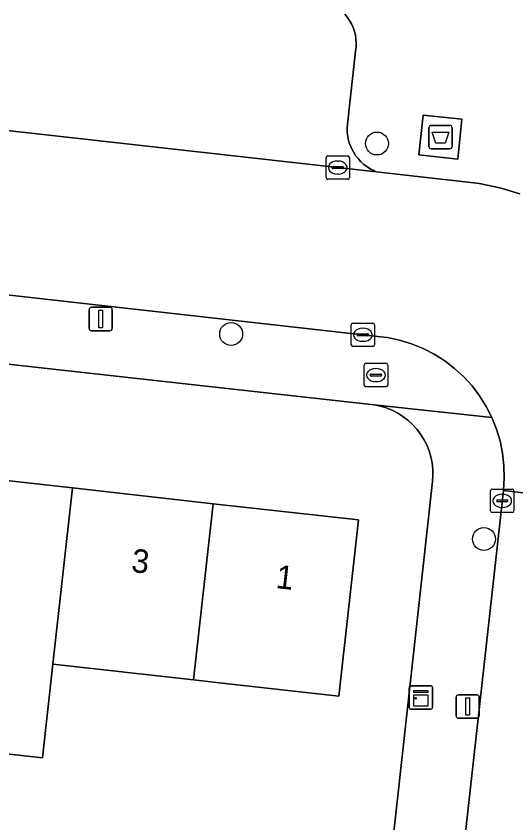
# Model space of a CAD drawing. Extents: x 161928 to 163071, y 386474 to 387428.
# Drawn here: x 162365.12 to 162386.46, y 386624.08 to 386658.51 of the extents above; entities that cross this region are included whole.
import ezdxf

# ---------------------------------------------------------------- set-up
doc = ezdxf.new("R2010")
doc.units = 0
for name, color, linetype in [('IMGEO_Afval_apart_plaats', 7, 'Continuous'), ('IMGEO_Boom', 7, 'Continuous'), ('IMGEO_Brandkraan', 7, 'Continuous'), ('IMGEO_Erf', 7, 'Continuous'), ('IMGEO_Kast', 7, 'Continuous'), ('IMGEO_Kolk', 7, 'Continuous'), ('IMGEO_Lichtmast', 7, 'Continuous'), ('IMGEO_Pand', 7, 'Continuous'), ('IMGEO_Pand_nummerreeks', 7, 'Continuous'), ('IMGEO_Parkeervlak_open', 7, 'Continuous'), ('IMGEO_Rijbaan_lokaal_open', 7, 'Continuous'), ('IMGEO_Voetpad_gesloten', 7, 'Continuous'), ('IMGEO_Voetpad_open', 7, 'Continuous')]:
    doc.layers.add(name, color=color, linetype=linetype)

msp = doc.modelspace()

# ---------------------------------------------------------------- linework, layer by layer
at = {"layer": 'IMGEO_Afval_apart_plaats'}
for p, q in [((162382.747, 386652.952), (162382.747, 386653.752)), ((162382.747, 386653.752), (162382.747, 386652.952)), ((162382.847, 386653.852), (162383.637, 386653.852)), ((162383.637, 386653.852), (162382.847, 386653.852)), ((162383.737, 386653.752), (162383.737, 386652.952)), ((162383.737, 386652.952), (162383.737, 386653.752)), ((162383.637, 386652.852), (162382.847, 386652.852)), ((162382.847, 386652.852), (162383.637, 386652.852))]:
    msp.add_line(p, q, dxfattribs=at)
msp.add_lwpolyline([(162382.89, 386653.566), (162383.594, 386653.566), (162383.445, 386653.096), (162383.039, 386653.096), (162382.89, 386653.566)], dxfattribs=at)
for centre, start, end in [((162382.847, 386653.752), 90, 180), ((162382.847, 386653.752), 90, 180), ((162383.637, 386653.752), 0, 90), ((162383.637, 386653.752), 360, 90), ((162382.847, 386652.952), 180, 270), ((162382.847, 386652.952), 180, 270), ((162383.637, 386652.952), 270, 0), ((162383.637, 386652.952), 270, 0)]:
    msp.add_arc(centre, 0.1, start, end, dxfattribs=at)
at = {"layer": 'IMGEO_Boom'}
for centre in [(162380.527, 386653.078), (162374.304, 386644.945), (162385.096, 386636.198)]:
    msp.add_circle(centre, 0.489, dxfattribs=at)
at = {"layer": 'IMGEO_Brandkraan'}
for p, q in [((162379.986, 386642.77), (162379.986, 386643.622)), ((162380.061, 386643.696), (162380.913, 386643.696)), ((162380.987, 386643.622), (162380.987, 386642.77)), ((162380.288, 386643.239), (162380.686, 386643.239)), ((162380.474, 386643.476), (162380.499, 386643.476)), ((162380.245, 386643.19), (162380.245, 386643.202)), ((162380.683, 386643.153), (162380.285, 386643.153)), ((162380.497, 386642.916), (162380.472, 386642.916)), ((162380.729, 386643.202), (162380.729, 386643.19)), ((162380.913, 386642.696), (162380.061, 386642.696))]:
    msp.add_line(p, q, dxfattribs=at)
for points in [[(162379.986, 386642.77), (162379.986, 386643.622)], [(162380.061, 386643.696), (162380.913, 386643.696)], [(162380.987, 386643.622), (162380.987, 386642.77)], [(162380.913, 386642.696), (162380.061, 386642.696)]]:
    msp.add_lwpolyline(points, dxfattribs=at)
for centre, radius, start, end in [((162380.063, 386643.62), 0.0765, 91.552, 178.448), ((162380.063, 386643.62), 0.0765, 91.552, 178.448), ((162380.911, 386643.62), 0.0765, 1.552, 88.448), ((162380.911, 386643.62), 0.0765, 1.552, 88.448), ((162380.285, 386643.199), 0.0403, 85.8775, 175.7526), ((162380.69, 386643.201), 0.0386, 1.7309, 96.639), ((162380.282, 386643.189), 0.0366, 178.938, 274.7102), ((162380.686, 386643.196), 0.043, 264.8664, 352.4533), ((162380.063, 386642.772), 0.0765, 181.552, 268.448), ((162380.063, 386642.772), 0.0765, 181.552, 268.448), ((162380.911, 386642.772), 0.0765, 271.552, 358.448), ((162380.911, 386642.772), 0.0765, 271.552, 358.448)]:
    msp.add_arc(centre, radius, start, end, dxfattribs=at)
for centre, major_axis, ratio, start_param, end_param in [((162380.473, 386643.196), (-0.387, 0.002), 0.722429, 4.712389, 7.853982), ((162380.498, 386643.196), (-0.39, 0.002), 0.717154, 1.570796, 4.712389)]:
    msp.add_ellipse(centre, major_axis=major_axis, ratio=ratio, start_param=start_param, end_param=end_param, dxfattribs=at)
at = {"layer": 'IMGEO_Erf'}
for points in [[(162380.485, 386616.728), (162382.904, 386638.649), (162382.921, 386638.915), (162382.915, 386639.182), (162382.885, 386639.447), (162382.831, 386639.709), (162382.754, 386639.964), (162382.654, 386640.212), (162382.533, 386640.45), (162382.391, 386640.676), (162382.229, 386640.888), (162382.049, 386641.085), (162381.852, 386641.266), (162381.64, 386641.427), (162381.414, 386641.57), (162381.177, 386641.691), (162380.929, 386641.791), (162380.674, 386641.869), (162380.412, 386641.923), (162215.989, 386660.188)], [(162343.479, 386641.063), (162349.492, 386640.391), (162355.505, 386639.719), (162361.517, 386639.048), (162367.53, 386638.376), (162373.542, 386637.704), (162379.735, 386637.012), (162378.895, 386629.497), (162373.926, 386630.052), (162372.702, 386630.186), (162366.69, 386630.859), (162366.243, 386626.856), (162360.23, 386627.527), (162360.677, 386631.533), (162354.665, 386632.205), (162348.652, 386632.877), (162342.639, 386633.548)]]:
    msp.add_lwpolyline(points, dxfattribs=at)
at = {"layer": 'IMGEO_Kast'}
for p, q in [((162381.904, 386629.012), (162381.904, 386629.853)), ((162381.904, 386629.853), (162381.904, 386629.012)), ((162381.979, 386629.937), (162382.82, 386629.937)), ((162382.82, 386629.937), (162381.979, 386629.937)), ((162382.904, 386629.862), (162382.904, 386629.021)), ((162382.904, 386629.021), (162382.904, 386629.862)), ((162382.829, 386628.937), (162381.988, 386628.937)), ((162381.988, 386628.937), (162382.829, 386628.937))]:
    msp.add_line(p, q, dxfattribs=at)
for points in [[(162382.099, 386629.727), (162382.699, 386629.727), (162382.699, 386629.642), (162382.099, 386629.642), (162382.099, 386629.727)], [(162382.099, 386629.552), (162382.699, 386629.552), (162382.699, 386629.063), (162382.099, 386629.063), (162382.099, 386629.552)]]:
    msp.add_lwpolyline(points, dxfattribs=at)
msp.add_circle((162382.183, 386629.401), 0.0377, dxfattribs=at)
for centre, start, end in [((162381.982, 386629.859), 92.4484, 184.2845), ((162381.982, 386629.859), 92.4484, 184.2845), ((162382.826, 386629.859), 2.4484, 94.2845), ((162382.826, 386629.859), 2.4484, 94.2845), ((162381.982, 386629.015), 182.4484, 274.2845), ((162381.982, 386629.015), 182.4484, 274.2845), ((162382.826, 386629.015), 272.4484, 4.2845), ((162382.826, 386629.015), 272.4484, 4.2845)]:
    msp.add_arc(centre, 0.0779, start, end, dxfattribs=at)
at = {"layer": 'IMGEO_Kolk'}
for p, q in [((162378.431, 386652.549), (162379.283, 386652.549)), ((162378.356, 386651.623), (162378.356, 386652.475)), ((162378.844, 386652.329), (162378.869, 386652.329)), ((162379.357, 386652.475), (162379.357, 386651.623)), ((162378.615, 386652.043), (162378.615, 386652.055)), ((162379.053, 386652.006), (162378.655, 386652.006)), ((162378.658, 386652.092), (162379.056, 386652.092)), ((162379.099, 386652.055), (162379.099, 386652.043)), ((162379.283, 386651.549), (162378.431, 386651.549)), ((162378.867, 386651.769), (162378.842, 386651.769)), ((162379.427, 386644.489), (162379.427, 386645.341)), ((162379.502, 386645.415), (162380.354, 386645.415)), ((162380.428, 386645.341), (162380.428, 386644.489)), ((162379.729, 386644.958), (162380.127, 386644.958)), ((162379.915, 386645.195), (162379.94, 386645.195)), ((162379.686, 386644.909), (162379.686, 386644.921)), ((162380.124, 386644.872), (162379.726, 386644.872)), ((162379.938, 386644.635), (162379.913, 386644.635)), ((162380.17, 386644.921), (162380.17, 386644.909)), ((162380.354, 386644.415), (162379.502, 386644.415)), ((162385.378, 386637.401), (162385.378, 386638.253)), ((162385.453, 386638.327), (162386.305, 386638.327)), ((162385.866, 386638.107), (162385.891, 386638.107)), ((162386.379, 386638.253), (162386.379, 386637.401)), ((162385.637, 386637.821), (162385.637, 386637.833)), ((162386.075, 386637.784), (162385.677, 386637.784)), ((162385.68, 386637.87), (162386.078, 386637.87)), ((162386.121, 386637.833), (162386.121, 386637.821)), ((162385.889, 386637.547), (162385.864, 386637.547)), ((162386.305, 386637.327), (162385.453, 386637.327))]:
    msp.add_line(p, q, dxfattribs=at)
for points in [[(162378.431, 386652.549), (162379.283, 386652.549)], [(162378.356, 386651.623), (162378.356, 386652.475)], [(162379.357, 386652.475), (162379.357, 386651.623)], [(162379.283, 386651.549), (162378.431, 386651.549)], [(162379.427, 386644.489), (162379.427, 386645.341)], [(162379.502, 386645.415), (162380.354, 386645.415)], [(162380.428, 386645.341), (162380.428, 386644.489)], [(162380.354, 386644.415), (162379.502, 386644.415)], [(162385.378, 386637.401), (162385.378, 386638.253)], [(162385.453, 386638.327), (162386.305, 386638.327)], [(162386.379, 386638.253), (162386.379, 386637.401)], [(162386.305, 386637.327), (162385.453, 386637.327)]]:
    msp.add_lwpolyline(points, dxfattribs=at)
for centre, radius, start, end in [((162378.433, 386652.473), 0.0765, 91.552, 178.448), ((162378.433, 386652.473), 0.0765, 91.552, 178.448), ((162379.281, 386652.473), 0.0765, 1.552, 88.448), ((162379.281, 386652.473), 0.0765, 1.552, 88.448), ((162378.655, 386652.052), 0.0403, 85.8775, 175.7526), ((162378.652, 386652.042), 0.0366, 178.938, 274.7102), ((162379.056, 386652.049), 0.043, 264.8664, 352.4533), ((162379.06, 386652.054), 0.0386, 1.7309, 96.639), ((162378.433, 386651.625), 0.0765, 181.552, 268.448), ((162378.433, 386651.625), 0.0765, 181.552, 268.448), ((162379.281, 386651.625), 0.0765, 271.552, 358.448), ((162379.281, 386651.625), 0.0765, 271.552, 358.448), ((162379.504, 386645.339), 0.0765, 91.552, 178.448), ((162379.504, 386645.339), 0.0765, 91.552, 178.448), ((162380.352, 386645.339), 0.0765, 1.552, 88.448), ((162380.352, 386645.339), 0.0765, 1.552, 88.448), ((162379.726, 386644.918), 0.0403, 85.8775, 175.7526), ((162380.131, 386644.92), 0.0386, 1.7309, 96.639), ((162379.723, 386644.908), 0.0366, 178.938, 274.7102), ((162380.127, 386644.915), 0.043, 264.8664, 352.4533), ((162379.504, 386644.491), 0.0765, 181.552, 268.448), ((162379.504, 386644.491), 0.0765, 181.552, 268.448), ((162380.352, 386644.491), 0.0765, 271.552, 358.448), ((162380.352, 386644.491), 0.0765, 271.552, 358.448), ((162385.455, 386638.251), 0.0765, 91.552, 178.448), ((162385.455, 386638.251), 0.0765, 91.552, 178.448), ((162386.303, 386638.251), 0.0765, 1.552, 88.448), ((162386.303, 386638.251), 0.0765, 1.552, 88.448), ((162385.677, 386637.83), 0.0403, 85.8775, 175.7526), ((162385.674, 386637.82), 0.0366, 178.938, 274.7102), ((162386.078, 386637.827), 0.043, 264.8664, 352.4533), ((162386.082, 386637.832), 0.0386, 1.7309, 96.639), ((162385.455, 386637.403), 0.0765, 181.552, 268.448), ((162385.455, 386637.403), 0.0765, 181.552, 268.448), ((162386.303, 386637.403), 0.0765, 271.552, 358.448), ((162386.303, 386637.403), 0.0765, 271.552, 358.448)]:
    msp.add_arc(centre, radius, start, end, dxfattribs=at)
for centre, major_axis, ratio, start_param, end_param in [((162378.843, 386652.049), (-0.387, 0.002), 0.722429, 4.712389, 7.853982), ((162378.868, 386652.049), (-0.39, 0.002), 0.717154, 1.570796, 4.712389), ((162379.914, 386644.915), (-0.387, 0.002), 0.722429, 4.712389, 7.853982), ((162379.939, 386644.915), (-0.39, 0.002), 0.717154, 1.570796, 4.712389), ((162385.865, 386637.827), (-0.387, 0.002), 0.722429, 4.712389, 7.853982), ((162385.89, 386637.827), (-0.39, 0.002), 0.717154, 1.570796, 4.712389)]:
    msp.add_ellipse(centre, major_axis=major_axis, ratio=ratio, start_param=start_param, end_param=end_param, dxfattribs=at)
at = {"layer": 'IMGEO_Lichtmast'}
for p, q in [((162368.238, 386645.186), (162368.238, 386645.986)), ((162368.238, 386645.986), (162368.238, 386645.186)), ((162368.338, 386646.086), (162369.128, 386646.086)), ((162369.128, 386646.086), (162368.338, 386646.086)), ((162369.228, 386645.986), (162369.228, 386645.186)), ((162369.228, 386645.186), (162369.228, 386645.986)), ((162369.128, 386645.086), (162368.338, 386645.086)), ((162368.338, 386645.086), (162369.128, 386645.086)), ((162383.904, 386628.648), (162383.904, 386629.448)), ((162383.904, 386629.448), (162383.904, 386628.648)), ((162384.004, 386629.548), (162384.794, 386629.548)), ((162384.794, 386629.548), (162384.004, 386629.548)), ((162384.894, 386629.448), (162384.894, 386628.648)), ((162384.894, 386628.648), (162384.894, 386629.448)), ((162384.794, 386628.548), (162384.004, 386628.548)), ((162384.004, 386628.548), (162384.794, 386628.548))]:
    msp.add_line(p, q, dxfattribs=at)
for points in [[(162368.658, 386645.961), (162368.808, 386645.961), (162368.808, 386645.211), (162368.658, 386645.211), (162368.658, 386645.961)], [(162384.324, 386629.423), (162384.474, 386629.423), (162384.474, 386628.673), (162384.324, 386628.673), (162384.324, 386629.423)]]:
    msp.add_lwpolyline(points, dxfattribs=at)
for centre, start, end in [((162368.338, 386645.986), 90, 180), ((162368.338, 386645.986), 90, 180), ((162369.128, 386645.986), 0, 90), ((162369.128, 386645.986), 360, 90), ((162368.338, 386645.186), 180, 270), ((162368.338, 386645.186), 180, 270), ((162369.128, 386645.186), 270, 0), ((162369.128, 386645.186), 270, 0), ((162384.004, 386629.448), 90, 180), ((162384.004, 386629.448), 90, 180), ((162384.794, 386629.448), 0, 90), ((162384.794, 386629.448), 360, 90), ((162384.004, 386628.648), 180, 270), ((162384.004, 386628.648), 180, 270), ((162384.794, 386628.648), 270, 0), ((162384.794, 386628.648), 270, 0)]:
    msp.add_arc(centre, 0.1, start, end, dxfattribs=at)
at = {"layer": 'IMGEO_Pand'}
for points in [[(162367.53, 386638.376), (162361.517, 386639.048), (162360.677, 386631.533), (162360.23, 386627.527), (162366.243, 386626.856), (162366.69, 386630.859)], [(162373.542, 386637.704), (162367.53, 386638.376), (162366.69, 386630.859), (162372.702, 386630.186)], [(162372.702, 386630.186), (162373.926, 386630.052), (162378.895, 386629.497), (162379.735, 386637.012), (162373.542, 386637.704)]]:
    msp.add_lwpolyline(points, close=True, dxfattribs=at)
at = {"layer": 'IMGEO_Parkeervlak_open'}
msp.add_lwpolyline([(162351.268, 386655.146), (162380.511, 386651.869), (162380.421, 386651.907), (162380.264, 386651.986), (162380.114, 386652.078), (162379.974, 386652.184), (162379.843, 386652.302), (162379.724, 386652.431), (162379.616, 386652.57), (162379.521, 386652.719), (162379.44, 386652.875), (162379.373, 386653.038), (162379.321, 386653.206), (162379.285, 386653.378), (162379.263, 386653.552), (162379.258, 386653.728), (162379.268, 386653.904), (162379.62, 386657.019), (162379.64, 386657.188), (162379.644, 386657.359), (162379.633, 386657.529), (162379.607, 386657.697), (162379.566, 386657.862), (162379.511, 386658.023), (162379.441, 386658.179), (162379.358, 386658.327), (162379.262, 386658.468), (162379.153, 386658.599)], dxfattribs=at)
at = {"layer": 'IMGEO_Rijbaan_lokaal_open'}
for points in [[(162386.628, 386650.924), (162385.774, 386651.184), (162384.899, 386651.366), (162384.405, 386651.433), (162381.506, 386651.755), (162380.511, 386651.869), (162351.268, 386655.146)], [(162349.66, 386648.311), (162380.681, 386644.833), (162380.978, 386644.793), (162381.498, 386644.684), (162382.006, 386644.53), (162382.498, 386644.331), (162382.971, 386644.088), (162383.42, 386643.805), (162383.842, 386643.482), (162384.233, 386643.123), (162384.591, 386642.731), (162384.912, 386642.308), (162385.194, 386641.858), (162385.435, 386641.384), (162385.633, 386640.892), (162385.786, 386640.383), (162385.893, 386639.863), (162385.952, 386639.335), (162385.965, 386638.804), (162385.93, 386638.274), (162392.862, 386637.456)], [(162391.61, 386625.86), (162392.296, 386632), (162392.862, 386637.456), (162385.93, 386638.274), (162377.724, 386564.413), (162376.367, 386550.047)]]:
    msp.add_lwpolyline(points, dxfattribs=at)
at = {"layer": 'IMGEO_Voetpad_gesloten'}
msp.add_lwpolyline([(162384.16, 386654.112), (162382.504, 386654.288), (162382.324, 386652.592), (162383.98, 386652.416)], close=True, dxfattribs=at)
at = {"layer": 'IMGEO_Voetpad_open'}
for points in [[(162215.989, 386660.188), (162380.412, 386641.923), (162385.435, 386641.384), (162385.194, 386641.858), (162384.912, 386642.308), (162384.591, 386642.731), (162384.233, 386643.123), (162383.842, 386643.482), (162383.42, 386643.805), (162382.971, 386644.088), (162382.498, 386644.331), (162382.006, 386644.53), (162381.498, 386644.684), (162380.978, 386644.793), (162380.681, 386644.833), (162349.66, 386648.311), (162346.203, 386648.698), (162332.841, 386650.196)], [(162379.153, 386658.599), (162379.262, 386658.468), (162379.358, 386658.327), (162379.441, 386658.179), (162379.511, 386658.023), (162379.566, 386657.862), (162379.607, 386657.697), (162379.633, 386657.529), (162379.644, 386657.359), (162379.64, 386657.188), (162379.62, 386657.019), (162379.268, 386653.904), (162379.258, 386653.728), (162379.263, 386653.552), (162379.285, 386653.378), (162379.321, 386653.206), (162379.373, 386653.038), (162379.44, 386652.875), (162379.521, 386652.719), (162379.616, 386652.57), (162379.724, 386652.431), (162379.843, 386652.302), (162379.974, 386652.184), (162380.114, 386652.078), (162380.264, 386651.986), (162380.421, 386651.907), (162380.511, 386651.869), (162381.506, 386651.755), (162384.405, 386651.433), (162384.899, 386651.366), (162385.774, 386651.184), (162386.628, 386650.924)], [(162385.93, 386638.274), (162385.965, 386638.804), (162385.952, 386639.335), (162385.893, 386639.863), (162385.786, 386640.383), (162385.633, 386640.892), (162385.435, 386641.384), (162380.412, 386641.923), (162380.674, 386641.869), (162380.929, 386641.791), (162381.177, 386641.691), (162381.414, 386641.57), (162381.64, 386641.427), (162381.852, 386641.266), (162382.049, 386641.085), (162382.229, 386640.888), (162382.391, 386640.676), (162382.533, 386640.45), (162382.654, 386640.212), (162382.754, 386639.964), (162382.831, 386639.709), (162382.885, 386639.447), (162382.915, 386639.182), (162382.921, 386638.915), (162382.904, 386638.649), (162380.485, 386616.728)], [(162377.724, 386564.413), (162385.93, 386638.274)]]:
    msp.add_lwpolyline(points, dxfattribs=at)
msp.add_lwpolyline([(162382.504, 386654.288), (162384.16, 386654.112), (162383.98, 386652.416), (162382.324, 386652.592)], close=True, dxfattribs=at)

# ---------------------------------------------------------------- texts
at = {"layer": 'IMGEO_Pand_nummerreeks'}
for s, rotation, p in [('3', 353.623, (162370.011, 386634.798)), ('1', 353.6243, (162376.181, 386634.108))]:
    msp.add_text(s, height=1, rotation=rotation, dxfattribs=at).set_placement(p)

doc.saveas('drawing.dxf')
